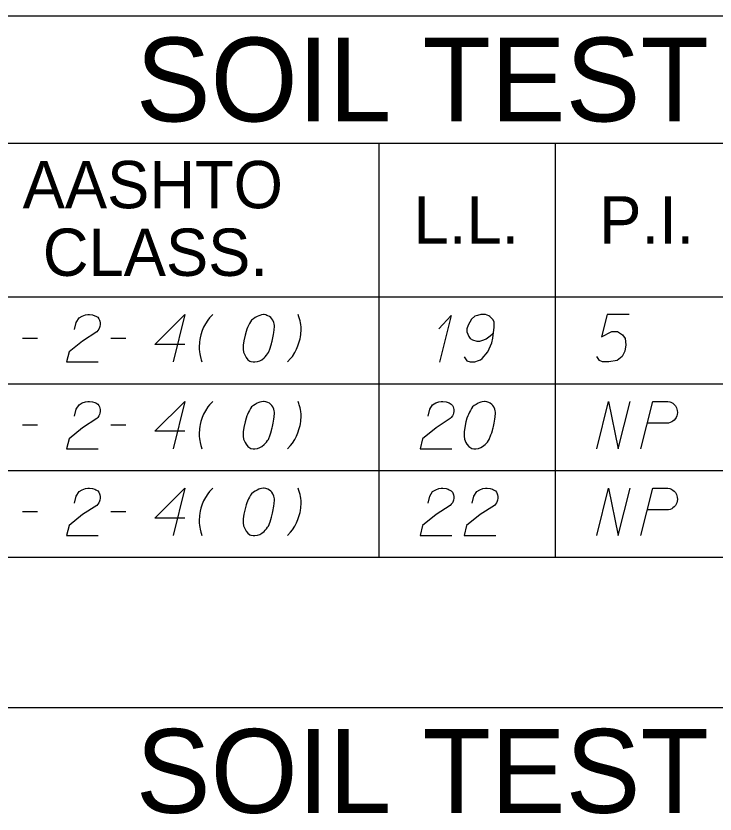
# Model space of a CAD drawing. Extents: x 2074207 to 2076812, y 516372 to 523312.
# Drawn here: x 2076453.5 to 2076524.4, y 517381.3 to 517462.2 of the extents above; entities that cross this region are included whole.
import ezdxf

# ---------------------------------------------------------------- set-up
doc = ezdxf.new("R2010")
doc.units = 0
for name, color, linetype in [('Prop DirtTable_ Soil Test Results - Outline (Major)', 7, 'Continuous'), ('Prop DirtTable_ Soil Test Results - Outline (Minor)', 7, 'Continuous'), ('Prop DirtTable_ Soil Test Results - Tx (Header - Large)', 7, 'Continuous'), ('Prop DirtTable_ Soil Test Results - Tx (Header - Small)', 7, 'Continuous'), ('Prop DirtTable_ Soil Test Results - Tx (Sample Data)', 7, 'Continuous')]:
    doc.layers.add(name, color=color, linetype=linetype)

msp = doc.modelspace()

# ---------------------------------------------------------------- linework, layer by layer
at = {"layer": 'Prop DirtTable_ Soil Test Results - Outline (Major)'}
for p, q in [((2076260.609, 517462.179), (2076811.903, 517462.179)), ((2076260.609, 517433.694), (2076811.903, 517433.694)), ((2076260.609, 517433.694), (2076811.903, 517433.694)), ((2076260.609, 517407.294), (2076811.903, 517407.294)), ((2076260.609, 517392.071), (2076811.903, 517392.071))]:
    msp.add_line(p, q, dxfattribs=at)
at = {"layer": 'Prop DirtTable_ Soil Test Results - Outline (Minor)'}
for p, q in [((2076260.609, 517449.294), (2076811.903, 517449.294)), ((2076490.31, 517449.294), (2076490.31, 517424.894)), ((2076508.192, 517449.294), (2076508.192, 517424.894)), ((2076260.609, 517424.894), (2076811.903, 517424.894)), ((2076260.609, 517424.894), (2076811.903, 517424.894)), ((2076490.31, 517424.894), (2076490.31, 517416.094)), ((2076508.192, 517424.894), (2076508.192, 517416.094)), ((2076260.609, 517416.094), (2076811.903, 517416.094)), ((2076260.609, 517416.094), (2076811.903, 517416.094)), ((2076490.31, 517416.094), (2076490.31, 517407.294)), ((2076508.192, 517416.094), (2076508.192, 517407.294)), ((2076260.609, 517407.294), (2076811.903, 517407.294))]:
    msp.add_line(p, q, dxfattribs=at)
at = {"layer": 'Prop DirtTable_ Soil Test Results - Tx (Sample Data)'}
for points in [[(2076459.447, 517430.386), (2076459.623, 517431.104), (2076459.906, 517431.558), (2076460.223, 517431.747), (2076460.54, 517431.86), (2076460.787, 517431.898), (2076460.964, 517431.898), (2076461.281, 517431.86), (2076461.493, 517431.785), (2076461.599, 517431.747), (2076461.81, 517431.633), (2076461.916, 517431.482), (2076461.987, 517431.331), (2076462.022, 517431.218), (2076462.057, 517431.067), (2076462.057, 517430.878), (2076462.022, 517430.689), (2076461.987, 517430.575), (2076461.916, 517430.424), (2076461.81, 517430.273), (2076461.705, 517430.159), (2076460.258, 517429.215), (2076458.883, 517428.118), (2076458.636, 517427.098), (2076461.846, 517427.098)], [(2076470.629, 517428.874), (2076467.596, 517428.874), (2076470.629, 517431.898), (2076469.43, 517427.098)], [(2076473.451, 517431.898), (2076473.134, 517431.558), (2076472.958, 517431.331), (2076472.711, 517430.953), (2076472.534, 517430.613), (2076472.393, 517430.273), (2076472.252, 517429.857), (2076472.181, 517429.555), (2076472.146, 517429.366), (2076472.111, 517429.101), (2076472.076, 517428.61), (2076472.076, 517428.383), (2076472.111, 517428.118), (2076472.146, 517427.929), (2076472.181, 517427.741), (2076472.252, 517427.438), (2076472.287, 517427.325), (2076472.358, 517427.098)], [(2076478.672, 517431.898), (2076478.602, 517431.898), (2076478.39, 517431.86), (2076478.249, 517431.822), (2076478.143, 517431.785), (2076477.967, 517431.709), (2076477.755, 517431.596), (2076477.579, 517431.482), (2076477.402, 517431.331), (2076477.296, 517431.18), (2076477.191, 517430.991), (2076477.085, 517430.802), (2076476.979, 517430.575), (2076476.908, 517430.424), (2076476.838, 517430.197), (2076476.732, 517429.819), (2076476.626, 517429.252), (2076476.556, 517428.799), (2076476.556, 517428.383), (2076476.591, 517428.081), (2076476.732, 517427.741), (2076476.838, 517427.552), (2076477.014, 517427.325), (2076477.226, 517427.174), (2076477.332, 517427.136), (2076477.543, 517427.098), (2076477.72, 517427.098), (2076478.002, 517427.136), (2076478.249, 517427.211), (2076478.425, 517427.325), (2076478.672, 517427.514), (2076478.778, 517427.627), (2076478.919, 517427.778), (2076479.025, 517427.929), (2076479.095, 517428.043), (2076479.166, 517428.232), (2076479.201, 517428.307), (2076479.272, 517428.496), (2076479.342, 517428.723), (2076479.413, 517428.95), (2076479.448, 517429.101), (2076479.483, 517429.215), (2076479.519, 517429.366), (2076479.589, 517429.706), (2076479.625, 517429.895), (2076479.66, 517430.084), (2076479.695, 517430.348), (2076479.73, 517430.689), (2076479.73, 517430.802), (2076479.695, 517430.953), (2076479.66, 517431.104), (2076479.554, 517431.331), (2076479.448, 517431.482), (2076479.342, 517431.596), (2076479.201, 517431.709), (2076479.06, 517431.785), (2076478.954, 517431.822), (2076478.849, 517431.86), (2076478.672, 517431.898)], [(2076481.036, 517427.098), (2076481.353, 517427.438), (2076481.529, 517427.665), (2076481.776, 517428.043), (2076481.953, 517428.383), (2076482.094, 517428.723), (2076482.235, 517429.139), (2076482.306, 517429.441), (2076482.341, 517429.63), (2076482.376, 517429.895), (2076482.411, 517430.386), (2076482.411, 517430.613), (2076482.376, 517430.878), (2076482.341, 517431.067), (2076482.306, 517431.255), (2076482.235, 517431.558), (2076482.2, 517431.671), (2076482.129, 517431.898)], [(2076496.38, 517430.462), (2076497.65, 517431.822), (2076496.451, 517427.06)], [(2076498.956, 517427.627), (2076499.238, 517427.211), (2076499.555, 517427.098), (2076500.049, 517427.098), (2076500.402, 517427.249), (2076500.614, 517427.325), (2076500.79, 517427.438), (2076501.354, 517428.118), (2076501.742, 517429.026), (2076501.848, 517429.517), (2076501.989, 517430.613), (2076501.989, 517431.18), (2076501.848, 517431.407), (2076501.566, 517431.709), (2076501.46, 517431.785), (2076501.107, 517431.898), (2076500.649, 517431.898), (2076500.296, 517431.822), (2076500.049, 517431.747), (2076499.696, 517431.444), (2076499.344, 517430.84), (2076499.238, 517430.462), (2076499.238, 517430.159), (2076499.414, 517429.668), (2076499.555, 517429.479), (2076499.802, 517429.328), (2076500.226, 517429.215), (2076500.543, 517429.215), (2076500.931, 517429.328), (2076501.178, 517429.441), (2076501.601, 517429.744), (2076501.813, 517429.933), (2076501.919, 517430.046)], [(2076515.676, 517431.898), (2076513.454, 517431.898), (2076512.889, 517429.63), (2076513.912, 517430.197), (2076514.512, 517430.197), (2076515.006, 517429.857), (2076515.288, 517429.479), (2076515.359, 517428.837), (2076515.253, 517428.194), (2076514.971, 517427.665), (2076514.477, 517427.249), (2076513.63, 517427.098), (2076512.995, 517427.098), (2076512.678, 517427.249), (2076512.396, 517427.665)], [(2076454.156, 517429.517), (2076455.672, 517429.517)], [(2076463.116, 517429.517), (2076464.632, 517429.517)], [(2076459.447, 517421.586), (2076459.623, 517422.304), (2076459.906, 517422.758), (2076460.223, 517422.947), (2076460.54, 517423.06), (2076460.787, 517423.098), (2076460.964, 517423.098), (2076461.281, 517423.06), (2076461.493, 517422.985), (2076461.599, 517422.947), (2076461.81, 517422.833), (2076461.916, 517422.682), (2076461.987, 517422.531), (2076462.022, 517422.418), (2076462.057, 517422.267), (2076462.057, 517422.078), (2076462.022, 517421.889), (2076461.987, 517421.775), (2076461.916, 517421.624), (2076461.81, 517421.473), (2076461.705, 517421.359), (2076460.258, 517420.415), (2076458.883, 517419.318), (2076458.636, 517418.298), (2076461.846, 517418.298)], [(2076470.629, 517420.074), (2076467.596, 517420.074), (2076470.629, 517423.098), (2076469.43, 517418.298)], [(2076473.451, 517423.098), (2076473.134, 517422.758), (2076472.958, 517422.531), (2076472.711, 517422.153), (2076472.534, 517421.813), (2076472.393, 517421.473), (2076472.252, 517421.057), (2076472.181, 517420.755), (2076472.146, 517420.566), (2076472.111, 517420.301), (2076472.076, 517419.81), (2076472.076, 517419.583), (2076472.111, 517419.318), (2076472.146, 517419.129), (2076472.181, 517418.941), (2076472.252, 517418.638), (2076472.287, 517418.525), (2076472.358, 517418.298)], [(2076478.672, 517423.098), (2076478.602, 517423.098), (2076478.39, 517423.06), (2076478.249, 517423.022), (2076478.143, 517422.985), (2076477.967, 517422.909), (2076477.755, 517422.796), (2076477.579, 517422.682), (2076477.402, 517422.531), (2076477.296, 517422.38), (2076477.191, 517422.191), (2076477.085, 517422.002), (2076476.979, 517421.775), (2076476.908, 517421.624), (2076476.838, 517421.397), (2076476.732, 517421.019), (2076476.626, 517420.452), (2076476.556, 517419.999), (2076476.556, 517419.583), (2076476.591, 517419.281), (2076476.732, 517418.941), (2076476.838, 517418.752), (2076477.014, 517418.525), (2076477.226, 517418.374), (2076477.332, 517418.336), (2076477.543, 517418.298), (2076477.72, 517418.298), (2076478.002, 517418.336), (2076478.249, 517418.411), (2076478.425, 517418.525), (2076478.672, 517418.714), (2076478.778, 517418.827), (2076478.919, 517418.978), (2076479.025, 517419.129), (2076479.095, 517419.243), (2076479.166, 517419.432), (2076479.201, 517419.507), (2076479.272, 517419.696), (2076479.342, 517419.923), (2076479.413, 517420.15), (2076479.448, 517420.301), (2076479.483, 517420.415), (2076479.519, 517420.566), (2076479.589, 517420.906), (2076479.625, 517421.095), (2076479.66, 517421.284), (2076479.695, 517421.548), (2076479.73, 517421.889), (2076479.73, 517422.002), (2076479.695, 517422.153), (2076479.66, 517422.304), (2076479.554, 517422.531), (2076479.448, 517422.682), (2076479.342, 517422.796), (2076479.201, 517422.909), (2076479.06, 517422.985), (2076478.954, 517423.022), (2076478.849, 517423.06), (2076478.672, 517423.098)], [(2076481.036, 517418.298), (2076481.353, 517418.638), (2076481.529, 517418.865), (2076481.776, 517419.243), (2076481.953, 517419.583), (2076482.094, 517419.923), (2076482.235, 517420.339), (2076482.306, 517420.641), (2076482.341, 517420.83), (2076482.376, 517421.095), (2076482.411, 517421.586), (2076482.411, 517421.813), (2076482.376, 517422.078), (2076482.341, 517422.267), (2076482.306, 517422.455), (2076482.235, 517422.758), (2076482.2, 517422.871), (2076482.129, 517423.098)], [(2076495.287, 517421.586), (2076495.463, 517422.304), (2076495.746, 517422.758), (2076496.063, 517422.947), (2076496.38, 517423.06), (2076496.627, 517423.098), (2076496.804, 517423.098), (2076497.121, 517423.06), (2076497.333, 517422.985), (2076497.439, 517422.947), (2076497.65, 517422.833), (2076497.756, 517422.682), (2076497.827, 517422.531), (2076497.862, 517422.418), (2076497.897, 517422.267), (2076497.897, 517422.078), (2076497.862, 517421.889), (2076497.827, 517421.775), (2076497.756, 517421.624), (2076497.65, 517421.473), (2076497.545, 517421.359), (2076496.098, 517420.415), (2076494.723, 517419.318), (2076494.476, 517418.298), (2076497.686, 517418.298)], [(2076501.072, 517423.098), (2076501.002, 517423.098), (2076500.79, 517423.06), (2076500.649, 517423.022), (2076500.543, 517422.985), (2076500.367, 517422.909), (2076500.155, 517422.796), (2076499.979, 517422.682), (2076499.802, 517422.531), (2076499.696, 517422.38), (2076499.591, 517422.191), (2076499.485, 517422.002), (2076499.379, 517421.775), (2076499.308, 517421.624), (2076499.238, 517421.397), (2076499.132, 517421.019), (2076499.026, 517420.452), (2076498.956, 517419.999), (2076498.956, 517419.583), (2076498.991, 517419.281), (2076499.132, 517418.941), (2076499.238, 517418.752), (2076499.414, 517418.525), (2076499.626, 517418.374), (2076499.732, 517418.336), (2076499.943, 517418.298), (2076500.12, 517418.298), (2076500.402, 517418.336), (2076500.649, 517418.411), (2076500.825, 517418.525), (2076501.072, 517418.714), (2076501.178, 517418.827), (2076501.319, 517418.978), (2076501.425, 517419.129), (2076501.495, 517419.243), (2076501.566, 517419.432), (2076501.601, 517419.507), (2076501.672, 517419.696), (2076501.742, 517419.923), (2076501.813, 517420.15), (2076501.848, 517420.301), (2076501.883, 517420.415), (2076501.919, 517420.566), (2076501.989, 517420.906), (2076502.025, 517421.095), (2076502.06, 517421.284), (2076502.095, 517421.548), (2076502.13, 517421.889), (2076502.13, 517422.002), (2076502.095, 517422.153), (2076502.06, 517422.304), (2076501.954, 517422.531), (2076501.848, 517422.682), (2076501.742, 517422.796), (2076501.601, 517422.909), (2076501.46, 517422.985), (2076501.354, 517423.022), (2076501.249, 517423.06), (2076501.072, 517423.098)], [(2076512.396, 517418.298), (2076513.595, 517423.098), (2076514.583, 517418.298), (2076515.782, 517423.098)], [(2076516.876, 517418.298), (2076518.075, 517423.098), (2076519.592, 517423.098), (2076519.803, 517423.06), (2076519.909, 517423.022), (2076520.121, 517422.909), (2076520.262, 517422.796), (2076520.368, 517422.644), (2076520.474, 517422.455), (2076520.544, 517422.191), (2076520.58, 517421.964), (2076520.544, 517421.775), (2076520.509, 517421.624), (2076520.438, 517421.473), (2076520.368, 517421.359), (2076520.262, 517421.208), (2076520.121, 517421.095), (2076520.015, 517421.019), (2076519.839, 517420.944), (2076519.662, 517420.906), (2076517.546, 517420.906)], [(2076454.156, 517420.717), (2076455.672, 517420.717)], [(2076463.116, 517420.717), (2076464.632, 517420.717)], [(2076459.447, 517412.786), (2076459.623, 517413.504), (2076459.906, 517413.958), (2076460.223, 517414.147), (2076460.54, 517414.26), (2076460.787, 517414.298), (2076460.964, 517414.298), (2076461.281, 517414.26), (2076461.493, 517414.185), (2076461.599, 517414.147), (2076461.81, 517414.033), (2076461.916, 517413.882), (2076461.987, 517413.731), (2076462.022, 517413.618), (2076462.057, 517413.467), (2076462.057, 517413.278), (2076462.022, 517413.089), (2076461.987, 517412.975), (2076461.916, 517412.824), (2076461.81, 517412.673), (2076461.705, 517412.559), (2076460.258, 517411.615), (2076458.883, 517410.518), (2076458.636, 517409.498), (2076461.846, 517409.498)], [(2076470.629, 517411.274), (2076467.596, 517411.274), (2076470.629, 517414.298), (2076469.43, 517409.498)], [(2076473.451, 517414.298), (2076473.134, 517413.958), (2076472.958, 517413.731), (2076472.711, 517413.353), (2076472.534, 517413.013), (2076472.393, 517412.673), (2076472.252, 517412.257), (2076472.181, 517411.955), (2076472.146, 517411.766), (2076472.111, 517411.501), (2076472.076, 517411.01), (2076472.076, 517410.783), (2076472.111, 517410.518), (2076472.146, 517410.329), (2076472.181, 517410.141), (2076472.252, 517409.838), (2076472.287, 517409.725), (2076472.358, 517409.498)], [(2076478.672, 517414.298), (2076478.602, 517414.298), (2076478.39, 517414.26), (2076478.249, 517414.222), (2076478.143, 517414.185), (2076477.967, 517414.109), (2076477.755, 517413.996), (2076477.579, 517413.882), (2076477.402, 517413.731), (2076477.296, 517413.58), (2076477.191, 517413.391), (2076477.085, 517413.202), (2076476.979, 517412.975), (2076476.908, 517412.824), (2076476.838, 517412.597), (2076476.732, 517412.219), (2076476.626, 517411.652), (2076476.556, 517411.199), (2076476.556, 517410.783), (2076476.591, 517410.481), (2076476.732, 517410.141), (2076476.838, 517409.952), (2076477.014, 517409.725), (2076477.226, 517409.574), (2076477.332, 517409.536), (2076477.543, 517409.498), (2076477.72, 517409.498), (2076478.002, 517409.536), (2076478.249, 517409.611), (2076478.425, 517409.725), (2076478.672, 517409.914), (2076478.778, 517410.027), (2076478.919, 517410.178), (2076479.025, 517410.329), (2076479.095, 517410.443), (2076479.166, 517410.632), (2076479.201, 517410.707), (2076479.272, 517410.896), (2076479.342, 517411.123), (2076479.413, 517411.35), (2076479.448, 517411.501), (2076479.483, 517411.615), (2076479.519, 517411.766), (2076479.589, 517412.106), (2076479.625, 517412.295), (2076479.66, 517412.484), (2076479.695, 517412.748), (2076479.73, 517413.089), (2076479.73, 517413.202), (2076479.695, 517413.353), (2076479.66, 517413.504), (2076479.554, 517413.731), (2076479.448, 517413.882), (2076479.342, 517413.996), (2076479.201, 517414.109), (2076479.06, 517414.185), (2076478.954, 517414.222), (2076478.849, 517414.26), (2076478.672, 517414.298)], [(2076481.036, 517409.498), (2076481.353, 517409.838), (2076481.529, 517410.065), (2076481.776, 517410.443), (2076481.953, 517410.783), (2076482.094, 517411.123), (2076482.235, 517411.539), (2076482.306, 517411.841), (2076482.341, 517412.03), (2076482.376, 517412.295), (2076482.411, 517412.786), (2076482.411, 517413.013), (2076482.376, 517413.278), (2076482.341, 517413.467), (2076482.306, 517413.655), (2076482.235, 517413.958), (2076482.2, 517414.071), (2076482.129, 517414.298)], [(2076495.287, 517412.786), (2076495.463, 517413.504), (2076495.746, 517413.958), (2076496.063, 517414.147), (2076496.38, 517414.26), (2076496.627, 517414.298), (2076496.804, 517414.298), (2076497.121, 517414.26), (2076497.333, 517414.185), (2076497.439, 517414.147), (2076497.65, 517414.033), (2076497.756, 517413.882), (2076497.827, 517413.731), (2076497.862, 517413.618), (2076497.897, 517413.467), (2076497.897, 517413.278), (2076497.862, 517413.089), (2076497.827, 517412.975), (2076497.756, 517412.824), (2076497.65, 517412.673), (2076497.545, 517412.559), (2076496.098, 517411.615), (2076494.723, 517410.518), (2076494.476, 517409.498), (2076497.686, 517409.498)], [(2076499.767, 517412.786), (2076499.943, 517413.504), (2076500.226, 517413.958), (2076500.543, 517414.147), (2076500.86, 517414.26), (2076501.107, 517414.298), (2076501.284, 517414.298), (2076501.601, 517414.26), (2076501.813, 517414.185), (2076501.919, 517414.147), (2076502.13, 517414.033), (2076502.236, 517413.882), (2076502.307, 517413.731), (2076502.342, 517413.618), (2076502.377, 517413.467), (2076502.377, 517413.278), (2076502.342, 517413.089), (2076502.307, 517412.975), (2076502.236, 517412.824), (2076502.13, 517412.673), (2076502.025, 517412.559), (2076500.578, 517411.615), (2076499.203, 517410.518), (2076498.956, 517409.498), (2076502.166, 517409.498)], [(2076512.396, 517409.498), (2076513.595, 517414.298), (2076514.583, 517409.498), (2076515.782, 517414.298)], [(2076516.876, 517409.498), (2076518.075, 517414.298), (2076519.592, 517414.298), (2076519.803, 517414.26), (2076519.909, 517414.222), (2076520.121, 517414.109), (2076520.262, 517413.996), (2076520.368, 517413.844), (2076520.474, 517413.655), (2076520.544, 517413.391), (2076520.58, 517413.164), (2076520.544, 517412.975), (2076520.509, 517412.824), (2076520.438, 517412.673), (2076520.368, 517412.559), (2076520.262, 517412.408), (2076520.121, 517412.295), (2076520.015, 517412.219), (2076519.839, 517412.144), (2076519.662, 517412.106), (2076517.546, 517412.106)], [(2076454.156, 517411.917), (2076455.672, 517411.917)], [(2076463.116, 517411.917), (2076464.632, 517411.917)]]:
    msp.add_lwpolyline(points, dxfattribs=at)

# ---------------------------------------------------------------- texts
at = {"layer": 'Prop DirtTable_ Soil Test Results - Tx (Header - Large)'}
for p in [(2076465.656, 517451.487), (2076465.656, 517381.378)]:
    msp.add_text('SOIL TEST RESULTS', height=8.50001, dxfattribs=at).set_placement(p)
at = {"layer": 'Prop DirtTable_ Soil Test Results - Tx (Header - Small)'}
for s, p in [('AASHTO', (2076454.182, 517442.68)), ('L.L.', (2076493.827, 517439.094)), ('P.I.', (2076512.654, 517439.094)), ('CLASS.', (2076456.225, 517435.823))]:
    msp.add_text(s, height=4.8, dxfattribs=at).set_placement(p)

doc.saveas('drawing.dxf')
